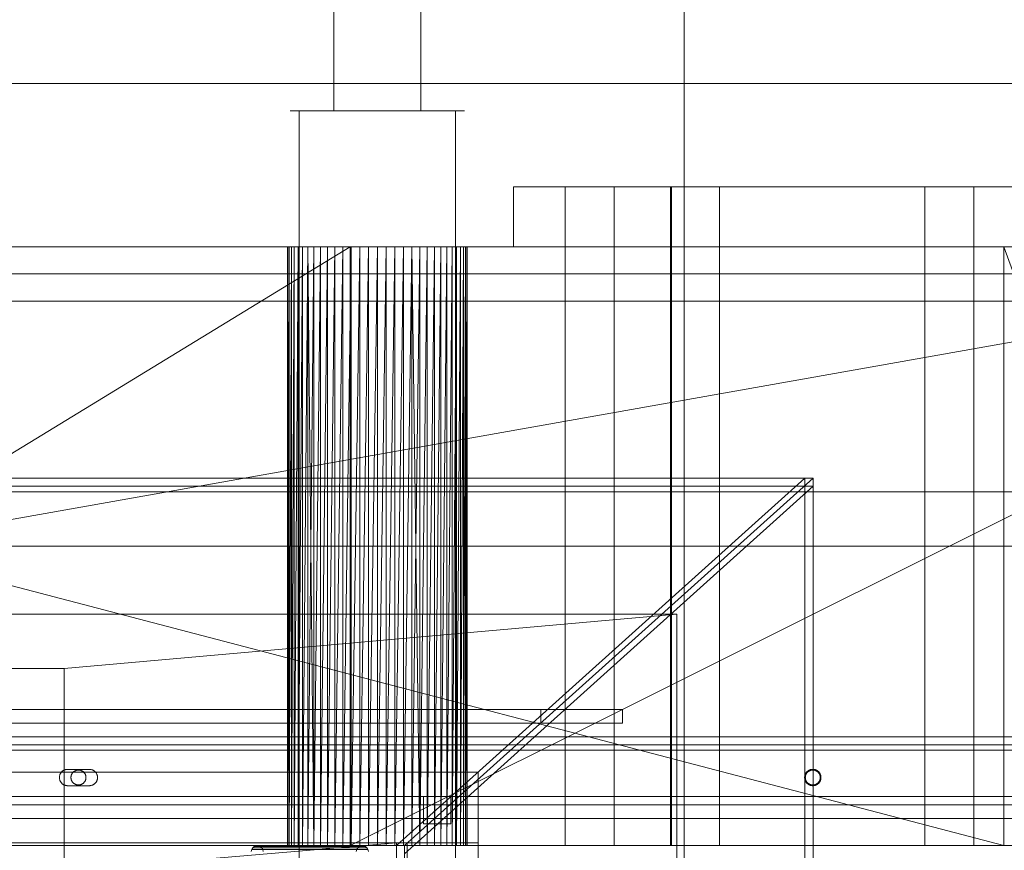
# Model space of a CAD drawing. Header units: millimetres. Extents: x -2233 to 61924, y -68080 to 6847.
# Tile 588 of 656: x 24909 to 25270, y -17792 to -17487. Entities that reach past the tile are written whole.
import ezdxf

# ---------------------------------------------------------------- set-up
doc = ezdxf.new("R2010")
doc.units = ezdxf.units.MM
for name, color, linetype, lineweight in [('COTAS_P', 1, 'Continuous', 0), ('superior_briquetadora', 7, 'Continuous', 0), ('superior_C02-briq', 7, 'Continuous', 0), ('superior_C05', 7, 'Continuous', 0)]:
    doc.layers.add(name, color=color, linetype=linetype, lineweight=lineweight)
doc.dimstyles.new('R19_100', dxfattribs={"dimtxt": 250, "dimasz": 150, "dimexe": 150, "dimexo": 80, "dimgap": 100, "dimtad": 1, "dimtih": 1, "dimtoh": 1, "dimdsep": 46, "dimcen": 0.09, "dimadec": 0, "dimazin": 0, "dimtfac": 1, "dimtdec": 4, "dimtofl": 0, "dimtmove": 0, "dimatfit": 3, "dimfxl": 1, "dimtolj": 1, "dimtzin": 0, "dimarcsym": 0})

# ---------------------------------------------------------------- blocks, each defined once
blk = doc.blocks.new('DIM_R27_34')
at = {"layer": 'COTAS_P'}
for p, q in [((24250.07, -17080), (24400.07, -17035)), ((26750.07, -17080), (26600.07, -17035)), ((24250.07, -17980), (24250.07, -17080)), ((24250.07, -17080), (26750.07, -17080)), ((24250.07, -17080), (24400.07, -17125)), ((26750.07, -17080), (26600.07, -17125)), ((26750.07, -17980), (26750.07, -17080))]:
    blk.add_line(p, q, dxfattribs=at)
blk.add_text('2500 P', height=250, dxfattribs=at).set_placement((25500.07, -16980))

msp = doc.modelspace()

# ---------------------------------------------------------------- linework, layer by layer
at = {"layer": 'superior_briquetadora'}
for p, q in [((25152.685, -17250), (25152.685, -17800)), ((25024.131, -17280), (25024.131, -17520)), ((25056.004, -17280), (25056.004, -17520)), ((23750.067, -17510), (25950.067, -17510)), ((23900.067, -17510), (25800.067, -17510)), ((25011.417, -17520), (25008.07, -17520)), ((25008.07, -17520), (25011.061, -17520)), ((25011.061, -17520), (25019.797, -17520)), ((25020.438, -17520), (25011.417, -17520)), ((25011.417, -17520), (25011.417, -17800)), ((25019.797, -17520), (25032.548, -17520)), ((25033.347, -17520), (25020.438, -17520)), ((25024.131, -17520), (25022.269, -17520)), ((25022.269, -17520), (25023.933, -17520)), ((25023.933, -17520), (25028.792, -17520)), ((25029.149, -17520), (25024.131, -17520)), ((25028.792, -17520), (25035.885, -17520)), ((25036.329, -17520), (25029.149, -17520)), ((25032.548, -17520), (25046.788, -17520)), ((25047.587, -17520), (25033.347, -17520)), ((25035.885, -17520), (25043.806, -17520)), ((25044.25, -17520), (25036.329, -17520)), ((25043.806, -17520), (25050.986, -17520)), ((25051.343, -17520), (25044.25, -17520)), ((25046.788, -17520), (25059.697, -17520)), ((25060.338, -17520), (25047.587, -17520)), ((25050.986, -17520), (25056.004, -17520)), ((25056.202, -17520), (25051.343, -17520)), ((25056.004, -17520), (25057.866, -17520)), ((25057.866, -17520), (25056.202, -17520)), ((25059.697, -17520), (25068.718, -17520)), ((25069.074, -17520), (25060.338, -17520)), ((25068.718, -17520), (25072.065, -17520)), ((25068.718, -17520), (25068.718, -17800)), ((25072.065, -17520), (25069.074, -17520)), ((25090.067, -17548), (25091.234, -17548)), ((25090.067, -17548), (25090.067, -17570)), ((25091.234, -17548), (25094.717, -17548)), ((25094.717, -17548), (25100.465, -17548)), ((25100.465, -17548), (25108.395, -17548)), ((25108.395, -17548), (25118.39, -17548)), ((25109.067, -17790), (25109.067, -17548)), ((25109.959, -17548), (25109.067, -17548)), ((25112.456, -17548), (25109.959, -17548)), ((25116.065, -17548), (25112.456, -17548)), ((25120.07, -17548), (25116.065, -17548)), ((25118.39, -17548), (25130.306, -17548)), ((25123.679, -17548), (25120.07, -17548)), ((25126.176, -17548), (25123.679, -17548)), ((25127.067, -17548), (25126.176, -17548)), ((25127.067, -17790), (25127.067, -17548)), ((25130.306, -17548), (25143.968, -17548)), ((25143.968, -17548), (25159.177, -17548)), ((25147.729, -17790), (25147.729, -17548)), ((25148.621, -17548), (25147.729, -17548)), ((25148.067, -17548), (25148.067, -17790)), ((25149.804, -17548), (25148.067, -17548)), ((25151.118, -17548), (25148.621, -17548)), ((25154.955, -17548), (25149.804, -17548)), ((25154.727, -17548), (25151.118, -17548)), ((25158.732, -17548), (25154.727, -17548)), ((25163.345, -17548), (25154.955, -17548)), ((25162.341, -17548), (25158.732, -17548)), ((25159.177, -17548), (25175.712, -17548)), ((25164.838, -17548), (25162.341, -17548)), ((25174.689, -17548), (25163.345, -17548)), ((25165.729, -17548), (25164.838, -17548)), ((25165.729, -17790), (25165.729, -17548)), ((25188.599, -17548), (25174.689, -17548)), ((25175.712, -17548), (25193.331, -17548)), ((25204.602, -17548), (25188.599, -17548)), ((25193.331, -17548), (25211.777, -17548)), ((25222.154, -17548), (25204.602, -17548)), ((25211.777, -17548), (25230.782, -17548)), ((25240.656, -17548), (25222.154, -17548)), ((25230.782, -17548), (25250.067, -17548)), ((25259.479, -17548), (25240.656, -17548)), ((25241.067, -17790), (25241.067, -17548)), ((25241.959, -17548), (25241.067, -17548)), ((25244.456, -17548), (25241.959, -17548)), ((25248.065, -17548), (25244.456, -17548)), ((25252.07, -17548), (25248.065, -17548)), ((25250.067, -17548), (25269.353, -17548)), ((25255.679, -17548), (25252.07, -17548)), ((25258.176, -17548), (25255.679, -17548)), ((25259.067, -17548), (25258.176, -17548)), ((25259.067, -17790), (25259.067, -17548)), ((25277.981, -17548), (25259.479, -17548)), ((25269.353, -17548), (25288.358, -17548)), ((23750.067, -17570), (25950.067, -17570)), ((23870.067, -17570), (25830.067, -17570)), ((25470.067, -17570), (24230.067, -17790)), ((25470.067, -17570), (24230.067, -17570)), ((25470.067, -17570), (24243.401, -17570)), ((25746.067, -17570), (24243.401, -17570)), ((24430.067, -17570), (25270.067, -17570)), ((24430.067, -17570), (25270.067, -17790)), ((25270.067, -17570), (24663.302, -17570)), ((24666.505, -17570), (25033.63, -17570)), ((25270.067, -17570), (24666.505, -17570)), ((25036.833, -17570), (24666.505, -17570)), ((24669.647, -17570), (25030.488, -17570)), ((24669.647, -17570), (25033.63, -17570)), ((25030.067, -17570), (24670.067, -17570)), ((24670.067, -17790), (25030.067, -17570)), ((24672.696, -17570), (25027.439, -17570)), ((24672.696, -17570), (25030.488, -17570)), ((24675.624, -17570), (25024.511, -17570)), ((25027.439, -17570), (24675.624, -17570)), ((24678.401, -17570), (25019.133, -17570)), ((24678.401, -17570), (25021.734, -17570)), ((24678.401, -17570), (25024.511, -17570)), ((24681.002, -17570), (25019.133, -17570)), ((24683.402, -17570), (25016.733, -17570)), ((25019.133, -17570), (24683.402, -17570)), ((24685.577, -17570), (25014.558, -17570)), ((25016.733, -17570), (24685.577, -17570)), ((24687.506, -17570), (25030.067, -17570)), ((24687.506, -17570), (25012.629, -17570)), ((24687.506, -17570), (25010.964, -17570)), ((24687.506, -17570), (25014.558, -17570)), ((24689.171, -17570), (25010.964, -17570)), ((24690.556, -17570), (25010.964, -17570)), ((24690.556, -17570), (25009.579, -17570)), ((25008.488, -17570), (24690.556, -17570)), ((24691.647, -17570), (25008.488, -17570)), ((25007.702, -17570), (24691.647, -17570)), ((24691.647, -17570), (25009.579, -17570)), ((24692.433, -17570), (25007.702, -17570)), ((24692.909, -17570), (25007.702, -17570)), ((24692.909, -17570), (25007.226, -17570)), ((25007.067, -17570), (24692.909, -17570)), ((24693.067, -17570), (25007.067, -17570)), ((24693.067, -17570), (25007.226, -17570)), ((25007.226, -17570), (25007.067, -17790)), ((25007.067, -17570), (25007.067, -17790)), ((25007.226, -17570), (25007.067, -17570)), ((25007.226, -17570), (25007.226, -17790)), ((25007.702, -17790), (25007.226, -17570)), ((25007.702, -17570), (25007.226, -17570)), ((25007.226, -17790), (25007.702, -17570)), ((25008.488, -17570), (25007.702, -17790)), ((25007.702, -17570), (25007.702, -17790)), ((25008.488, -17570), (25007.702, -17570)), ((25009.579, -17570), (25008.488, -17790)), ((25008.488, -17790), (25008.488, -17570)), ((25009.579, -17570), (25008.488, -17570)), ((25010.964, -17570), (25009.579, -17790)), ((25009.579, -17790), (25009.579, -17570)), ((25010.964, -17570), (25009.579, -17570)), ((25012.629, -17570), (25010.964, -17790)), ((25010.964, -17790), (25010.964, -17570)), ((25012.629, -17570), (25010.964, -17570)), ((25014.558, -17570), (25012.629, -17790)), ((25012.629, -17790), (25012.629, -17570)), ((25014.558, -17570), (25012.629, -17570)), ((25012.629, -17570), (25030.067, -17570)), ((25014.558, -17570), (25014.558, -17790)), ((25016.733, -17790), (25014.558, -17570)), ((25016.733, -17570), (25014.558, -17570)), ((25030.067, -17570), (25014.558, -17570)), ((25014.558, -17790), (25016.733, -17570)), ((25019.133, -17570), (25016.733, -17790)), ((25016.733, -17570), (25016.733, -17790)), ((25019.133, -17570), (25016.733, -17570)), ((25016.733, -17570), (25030.067, -17570)), ((25021.734, -17570), (25019.133, -17790)), ((25019.133, -17790), (25019.133, -17570)), ((25021.734, -17570), (25019.133, -17570)), ((25019.133, -17570), (25030.067, -17570)), ((25024.511, -17570), (25021.734, -17790)), ((25021.734, -17790), (25021.734, -17570)), ((25024.511, -17570), (25021.734, -17570)), ((25021.734, -17570), (25030.067, -17570)), ((25027.439, -17570), (25024.511, -17790)), ((25024.511, -17790), (25024.511, -17570)), ((25027.439, -17570), (25024.511, -17570)), ((25024.511, -17570), (25030.067, -17570)), ((25030.488, -17570), (25027.439, -17790)), ((25027.439, -17570), (25027.439, -17790)), ((25030.488, -17570), (25027.439, -17570)), ((25027.439, -17570), (25030.067, -17570)), ((25470.067, -17570), (25030.067, -17570)), ((25030.067, -17570), (25030.067, -17790)), ((25030.488, -17570), (25030.067, -17570)), ((25033.63, -17570), (25030.067, -17570)), ((25036.833, -17570), (25030.067, -17570)), ((25040.067, -17570), (25030.067, -17570)), ((25043.302, -17570), (25030.067, -17570)), ((25046.505, -17570), (25030.067, -17570)), ((25049.647, -17570), (25030.067, -17570)), ((25052.696, -17570), (25030.067, -17570)), ((25055.624, -17570), (25030.067, -17570)), ((25058.401, -17570), (25030.067, -17570)), ((25061.002, -17570), (25030.067, -17570)), ((25063.402, -17570), (25030.067, -17570)), ((25065.577, -17570), (25030.067, -17570)), ((25350.067, -17570), (25030.067, -17570)), ((25470.067, -17570), (25030.067, -17790)), ((25033.63, -17570), (25030.488, -17790)), ((25030.488, -17570), (25030.488, -17790)), ((25033.63, -17570), (25030.488, -17570)), ((25036.833, -17570), (25033.63, -17790)), ((25033.63, -17570), (25033.63, -17790)), ((25036.833, -17570), (25033.63, -17570)), ((25040.067, -17570), (25036.833, -17790)), ((25036.833, -17570), (25036.833, -17790)), ((25040.067, -17570), (25036.833, -17570)), ((25036.833, -17570), (25270.067, -17570)), ((25043.302, -17570), (25040.067, -17790)), ((25040.067, -17570), (25040.067, -17790)), ((25043.302, -17570), (25040.067, -17570)), ((25040.067, -17570), (25270.067, -17570)), ((25046.505, -17570), (25043.302, -17790)), ((25043.302, -17570), (25043.302, -17790)), ((25046.505, -17570), (25043.302, -17570)), ((25043.302, -17570), (25270.067, -17570)), ((25049.647, -17570), (25046.505, -17790)), ((25046.505, -17570), (25046.505, -17790)), ((25049.647, -17570), (25046.505, -17570)), ((25046.505, -17570), (25270.067, -17570)), ((25052.696, -17570), (25049.647, -17790)), ((25049.647, -17570), (25049.647, -17790)), ((25052.696, -17570), (25049.647, -17570)), ((25049.647, -17570), (25270.067, -17570)), ((25055.624, -17570), (25052.696, -17790)), ((25052.696, -17570), (25052.696, -17790)), ((25055.624, -17570), (25052.696, -17570)), ((25052.696, -17570), (25270.067, -17570)), ((25052.696, -17570), (25055.624, -17790)), ((25058.401, -17570), (25055.624, -17790)), ((25055.624, -17570), (25055.624, -17790)), ((25058.401, -17570), (25055.624, -17570)), ((25055.624, -17570), (25270.067, -17570)), ((25061.002, -17570), (25058.401, -17790)), ((25058.401, -17570), (25058.401, -17790)), ((25061.002, -17570), (25058.401, -17570)), ((25058.401, -17570), (25270.067, -17570)), ((25063.402, -17570), (25061.002, -17790)), ((25061.002, -17570), (25061.002, -17790)), ((25063.402, -17570), (25061.002, -17570)), ((25061.002, -17570), (25270.067, -17570)), ((25065.577, -17570), (25063.402, -17790)), ((25063.402, -17570), (25063.402, -17790)), ((25065.577, -17570), (25063.402, -17570)), ((25063.402, -17570), (25270.067, -17570)), ((25067.506, -17570), (25065.577, -17790)), ((25065.577, -17790), (25065.577, -17570)), ((25067.506, -17570), (25065.577, -17570)), ((25065.577, -17570), (25270.067, -17570)), ((25065.577, -17570), (25350.067, -17570)), ((25069.171, -17570), (25067.506, -17790)), ((25067.506, -17790), (25067.506, -17570)), ((25069.171, -17570), (25067.506, -17570)), ((25067.506, -17570), (25270.067, -17570)), ((25067.506, -17570), (25350.067, -17570)), ((25070.556, -17570), (25069.171, -17790)), ((25069.171, -17790), (25069.171, -17570)), ((25070.556, -17570), (25069.171, -17570)), ((25069.171, -17570), (25270.067, -17570)), ((25069.171, -17570), (25350.067, -17570)), ((25071.647, -17570), (25070.556, -17790)), ((25070.556, -17790), (25070.556, -17570)), ((25071.647, -17570), (25070.556, -17570)), ((25070.556, -17570), (25270.067, -17570)), ((25070.556, -17570), (25350.067, -17570)), ((25072.433, -17570), (25071.647, -17790)), ((25071.647, -17790), (25071.647, -17570)), ((25072.433, -17570), (25071.647, -17570)), ((25071.647, -17570), (25270.067, -17570)), ((25071.647, -17570), (25350.067, -17570)), ((25072.909, -17570), (25072.433, -17790)), ((25072.433, -17790), (25072.433, -17570)), ((25072.909, -17570), (25072.433, -17570)), ((25072.433, -17570), (25270.067, -17570)), ((25073.067, -17570), (25072.909, -17790)), ((25072.909, -17790), (25072.909, -17570)), ((25073.067, -17570), (25072.909, -17570)), ((25072.909, -17570), (25270.067, -17570)), ((25073.067, -17790), (25073.067, -17570)), ((25270.067, -17570), (25073.067, -17570)), ((25090.067, -17570), (25091.234, -17570)), ((25091.234, -17570), (25094.717, -17570)), ((25094.717, -17570), (25100.465, -17570)), ((25100.465, -17570), (25108.395, -17570)), ((25108.395, -17570), (25118.39, -17570)), ((25118.39, -17570), (25130.306, -17570)), ((25130.306, -17570), (25143.968, -17570)), ((25143.968, -17570), (25159.177, -17570)), ((25159.177, -17570), (25175.712, -17570)), ((25175.712, -17570), (25193.331, -17570)), ((25193.331, -17570), (25211.777, -17570)), ((25211.777, -17570), (25230.782, -17570)), ((25230.782, -17570), (25250.067, -17570)), ((25250.067, -17570), (25269.353, -17570)), ((25269.353, -17570), (25288.358, -17570)), ((25270.067, -17570), (25350.067, -17570)), ((25270.067, -17790), (25270.067, -17570)), ((25270.067, -17570), (25350.067, -17790)), ((23900.067, -17580), (25800.067, -17580)), ((23900.067, -17590), (25800.067, -17590)), ((24500.067, -17655), (25200.067, -17655)), ((25047.067, -17790), (25197.067, -17655)), ((25050.067, -17790), (25200.067, -17655)), ((25197.067, -17655), (25197.067, -18305)), ((25200.067, -17655), (25197.067, -17655)), ((25200.067, -17655), (25200.067, -18305)), ((25200.067, -17655), (25200.067, -17658)), ((24500.067, -17658), (25200.067, -17658)), ((25200.067, -17658), (25050.067, -17793)), ((23900.067, -17660), (25800.067, -17660)), ((25950.067, -17680), (23750.067, -17680)), ((24150.067, -17680), (25950.067, -17680)), ((24150.067, -17680), (25800.067, -17680)), ((24570.067, -17740), (25130.067, -17740)), ((25100.067, -17745), (25100.067, -17740)), ((25100.067, -17740), (25130.067, -17740)), ((25130.067, -17740), (25130.067, -17745)), ((25130.067, -17745), (24570.067, -17745)), ((25130.067, -17745), (25100.067, -17745)), ((24623.067, -17763), (25077.067, -17763)), ((25077.067, -17763), (25077.067, -17789)), ((25057.067, -17782), (25057.067, -17772)), ((25057.067, -17772), (25067.067, -17772)), ((25067.067, -17772), (25067.067, -17782)), ((25067.067, -17782), (25057.067, -17782)), ((25077.067, -17789), (24623.067, -17789)), ((25047.067, -17789), (24653.067, -17789)), ((24965.067, -17796), (25047.067, -17789)), ((25047.067, -17789), (25047.067, -17793)), ((25051.067, -18171), (25051.067, -17789)), ((25051.067, -17789), (25077.067, -17789)), ((25077.067, -17789), (25077.067, -18171)), ((25830.067, -17790), (23870.067, -17790)), ((23954.067, -17790), (25456.734, -17790)), ((24230.067, -17790), (25470.067, -17790)), ((24230.067, -17790), (25456.734, -17790)), ((24430.067, -17790), (25036.833, -17790)), ((25270.067, -17790), (24430.067, -17790)), ((24430.067, -17790), (25033.63, -17790)), ((25050.067, -17790), (24650.067, -17790)), ((24663.302, -17790), (25033.63, -17790)), ((25030.488, -17790), (24666.505, -17790)), ((25033.63, -17790), (24666.505, -17790)), ((25027.439, -17790), (24669.647, -17790)), ((25030.488, -17790), (24669.647, -17790)), ((24670.067, -17790), (25030.067, -17790)), ((24672.696, -17790), (25024.511, -17790)), ((25027.439, -17790), (24672.696, -17790)), ((25021.734, -17790), (24675.624, -17790)), ((25024.511, -17790), (24675.624, -17790)), ((25021.734, -17790), (24678.401, -17790)), ((25016.733, -17790), (24681.002, -17790)), ((25019.133, -17790), (24681.002, -17790)), ((25021.734, -17790), (24681.002, -17790)), ((24683.402, -17790), (25014.558, -17790)), ((25016.733, -17790), (24683.402, -17790)), ((24685.577, -17790), (25012.629, -17790)), ((25014.558, -17790), (24685.577, -17790)), ((24687.506, -17790), (25012.629, -17790)), ((25010.964, -17790), (24687.506, -17790)), ((24687.506, -17790), (25030.067, -17790)), ((24689.171, -17790), (25010.964, -17790)), ((25009.579, -17790), (24689.171, -17790)), ((24690.556, -17790), (25009.579, -17790)), ((25008.488, -17790), (24690.556, -17790)), ((25008.488, -17790), (24691.647, -17790)), ((24692.433, -17790), (25008.488, -17790)), ((25007.702, -17790), (24692.433, -17790)), ((25007.226, -17790), (24692.433, -17790)), ((25007.226, -17790), (24692.909, -17790)), ((24692.909, -17790), (25007.067, -17790)), ((24693.067, -17790), (25007.226, -17790)), ((25007.067, -17790), (24693.067, -17790)), ((24993.987, -17791.5), (24993.757, -17792.224)), ((24994.352, -17790.879), (24993.987, -17791.5)), ((24993.987, -17791.5), (25032.554, -17791.5)), ((24994.828, -17790.402), (24994.352, -17790.879)), ((24994.352, -17790.879), (25032.92, -17790.879)), ((24995.382, -17790.102), (24994.828, -17790.402)), ((24994.828, -17790.402), (25033.395, -17790.402)), ((24995.977, -17790), (24995.382, -17790.102)), ((24995.382, -17790.102), (25033.95, -17790.102)), ((24996.572, -17790.102), (24995.977, -17790)), ((24995.977, -17790), (25034.545, -17790)), ((24997.126, -17790.402), (24996.572, -17790.102)), ((24996.572, -17790.102), (25035.139, -17790.102)), ((24997.602, -17790.879), (24997.126, -17790.402)), ((24997.126, -17790.402), (25035.694, -17790.402)), ((24997.968, -17791.5), (24997.602, -17790.879)), ((24997.602, -17790.879), (25036.17, -17790.879)), ((24998.197, -17792.224), (24997.968, -17791.5)), ((24997.968, -17791.5), (25036.535, -17791.5)), ((25007.067, -17790), (25007.226, -17790)), ((25007.226, -17790), (25007.702, -17790)), ((25007.702, -17790), (25008.488, -17790)), ((25008.488, -17790), (25009.579, -17790)), ((25009.579, -17790), (25010.964, -17790)), ((25010.964, -17790), (25012.629, -17790)), ((25012.629, -17790), (25014.558, -17790)), ((25012.629, -17790), (25030.067, -17790)), ((25014.558, -17790), (25016.733, -17790)), ((25014.558, -17790), (25030.067, -17790)), ((25016.733, -17790), (25019.133, -17790)), ((25016.733, -17790), (25030.067, -17790)), ((25019.133, -17790), (25021.734, -17790)), ((25019.133, -17790), (25030.067, -17790)), ((25021.734, -17790), (25024.511, -17790)), ((25021.734, -17790), (25030.067, -17790)), ((25024.511, -17790), (25027.439, -17790)), ((25024.511, -17790), (25030.067, -17790)), ((25027.439, -17790), (25030.488, -17790)), ((25027.439, -17790), (25030.067, -17790)), ((25030.067, -17790), (25470.067, -17790)), ((25350.067, -17790), (25030.067, -17790)), ((25063.402, -17790), (25030.067, -17790)), ((25030.067, -17790), (25065.577, -17790)), ((25061.002, -17790), (25030.067, -17790)), ((25058.401, -17790), (25030.067, -17790)), ((25055.624, -17790), (25030.067, -17790)), ((25052.696, -17790), (25030.067, -17790)), ((25049.647, -17790), (25030.067, -17790)), ((25046.505, -17790), (25030.067, -17790)), ((25043.302, -17790), (25030.067, -17790)), ((25040.067, -17790), (25030.067, -17790)), ((25036.833, -17790), (25030.067, -17790)), ((25033.63, -17790), (25030.067, -17790)), ((25030.488, -17790), (25030.067, -17790)), ((25030.488, -17790), (25033.63, -17790)), ((25032.325, -17792.224), (25032.554, -17791.5)), ((25032.554, -17791.5), (25032.92, -17790.879)), ((25032.92, -17790.879), (25033.395, -17790.402)), ((25033.395, -17790.402), (25033.95, -17790.102)), ((25033.63, -17790), (25036.833, -17790)), ((25033.95, -17790.102), (25034.545, -17790)), ((25034.545, -17790), (25035.139, -17790.102)), ((25035.139, -17790.102), (25035.694, -17790.402)), ((25035.694, -17790.402), (25036.17, -17790.879)), ((25036.17, -17790.879), (25036.535, -17791.5)), ((25036.535, -17791.5), (25036.764, -17792.224)), ((25036.833, -17790), (25040.067, -17790)), ((25270.067, -17790), (25036.833, -17790)), ((25040.067, -17790), (25043.302, -17790)), ((25270.067, -17790), (25040.067, -17790)), ((25043.302, -17790), (25046.505, -17790)), ((25270.067, -17790), (25043.302, -17790)), ((25046.505, -17790), (25049.647, -17790)), ((25270.067, -17790), (25046.505, -17790)), ((25047.067, -18170), (25047.067, -17790)), ((25050.067, -17790), (25047.067, -17790)), ((25049.647, -17790), (25052.696, -17790)), ((25270.067, -17790), (25049.647, -17790)), ((25050.067, -18170), (25050.067, -17790)), ((25050.067, -17790), (25050.067, -17793)), ((25052.696, -17790), (25055.624, -17790)), ((25270.067, -17790), (25052.696, -17790)), ((25055.624, -17790), (25058.401, -17790)), ((25270.067, -17790), (25055.624, -17790)), ((25058.401, -17790), (25061.002, -17790)), ((25270.067, -17790), (25058.401, -17790)), ((25061.002, -17790), (25063.402, -17790)), ((25270.067, -17790), (25061.002, -17790)), ((25063.402, -17790), (25065.577, -17790)), ((25270.067, -17790), (25063.402, -17790)), ((25065.577, -17790), (25067.506, -17790)), ((25350.067, -17790), (25065.577, -17790)), ((25270.067, -17790), (25065.577, -17790)), ((25067.506, -17790), (25069.171, -17790)), ((25350.067, -17790), (25067.506, -17790)), ((25270.067, -17790), (25067.506, -17790)), ((25069.171, -17790), (25070.556, -17790)), ((25350.067, -17790), (25069.171, -17790)), ((25270.067, -17790), (25069.171, -17790)), ((25070.556, -17790), (25071.647, -17790)), ((25350.067, -17790), (25070.556, -17790)), ((25270.067, -17790), (25070.556, -17790)), ((25071.647, -17790), (25072.433, -17790)), ((25071.647, -17790), (25350.067, -17790)), ((25270.067, -17790), (25071.647, -17790)), ((25072.433, -17790), (25072.909, -17790)), ((25270.067, -17790), (25072.433, -17790)), ((25072.909, -17790), (25073.067, -17790)), ((25270.067, -17790), (25072.909, -17790)), ((25270.067, -17790), (25073.067, -17790)), ((25109.959, -17790), (25109.067, -17790)), ((25112.456, -17790), (25109.959, -17790)), ((25116.065, -17790), (25112.456, -17790)), ((25120.07, -17790), (25116.065, -17790)), ((25123.679, -17790), (25120.07, -17790)), ((25126.176, -17790), (25123.679, -17790)), ((25127.067, -17790), (25126.176, -17790)), ((25148.621, -17790), (25147.729, -17790)), ((25149.804, -17790), (25148.067, -17790)), ((25151.118, -17790), (25148.621, -17790)), ((25154.955, -17790), (25149.804, -17790)), ((25154.727, -17790), (25151.118, -17790)), ((25158.732, -17790), (25154.727, -17790)), ((25163.345, -17790), (25154.955, -17790)), ((25162.341, -17790), (25158.732, -17790)), ((25164.838, -17790), (25162.341, -17790)), ((25174.689, -17790), (25163.345, -17790)), ((25165.729, -17790), (25164.838, -17790)), ((25188.599, -17790), (25174.689, -17790)), ((25204.602, -17790), (25188.599, -17790)), ((25222.154, -17790), (25204.602, -17790)), ((25240.656, -17790), (25222.154, -17790)), ((25259.479, -17790), (25240.656, -17790)), ((25241.959, -17790), (25241.067, -17790)), ((25244.456, -17790), (25241.959, -17790)), ((25248.065, -17790), (25244.456, -17790)), ((25252.07, -17790), (25248.065, -17790)), ((25255.679, -17790), (25252.07, -17790)), ((25258.176, -17790), (25255.679, -17790)), ((25259.067, -17790), (25258.176, -17790)), ((25277.981, -17790), (25259.479, -17790)), ((25350.067, -17790), (25270.067, -17790))]:
    msp.add_line(p, q, dxfattribs=at)
at = {"layer": 'superior_C02-briq'}
for p, q in [((24550.067, -17705), (25150.067, -17705)), ((24925.067, -17725), (25150.067, -17705)), ((25150.067, -17705), (25150.067, -18255)), ((24925.067, -17725), (24775.067, -17725)), ((24925.067, -18275), (24925.067, -17725))]:
    msp.add_line(p, q, dxfattribs=at)
at = {"layer": 'superior_C05'}
for p, q in [((24310.067, -17750), (26690.067, -17750)), ((24310.067, -17753), (26690.067, -17753)), ((24300.067, -17755), (26700.067, -17755)), ((24310.067, -17755), (26690.067, -17755)), ((24900.317, -17755), (25499.567, -17755)), ((24923.43, -17764.187), (24923.393, -17764.332)), ((24923.474, -17764.045), (24923.43, -17764.187)), ((24923.525, -17763.904), (24923.474, -17764.045)), ((24923.583, -17763.766), (24923.525, -17763.904)), ((24923.648, -17763.631), (24923.583, -17763.766)), ((24923.719, -17763.5), (24923.648, -17763.631)), ((24923.797, -17763.372), (24923.719, -17763.5)), ((24923.882, -17763.249), (24923.797, -17763.372)), ((24923.972, -17763.13), (24923.882, -17763.249)), ((24924.068, -17763.015), (24923.972, -17763.13)), ((24924.17, -17762.905), (24924.068, -17763.015)), ((24924.277, -17762.801), (24924.17, -17762.905)), ((24924.389, -17762.702), (24924.277, -17762.801)), ((24924.506, -17762.609), (24924.389, -17762.702)), ((24924.628, -17762.521), (24924.506, -17762.609)), ((24924.753, -17762.44), (24924.628, -17762.521)), ((24924.883, -17762.365), (24924.753, -17762.44)), ((24925.016, -17762.297), (24924.883, -17762.365)), ((24925.152, -17762.236), (24925.016, -17762.297)), ((24925.291, -17762.181), (24925.152, -17762.236)), ((24925.433, -17762.133), (24925.291, -17762.181)), ((24925.577, -17762.093), (24925.433, -17762.133)), ((24925.723, -17762.059), (24925.577, -17762.093)), ((24925.87, -17762.034), (24925.723, -17762.059)), ((24926.019, -17762.015), (24925.87, -17762.034)), ((24926.168, -17762.004), (24926.019, -17762.015)), ((24926.317, -17762), (24926.168, -17762.004)), ((24926.317, -17762), (24934.317, -17762)), ((24927.69, -17764.189), (24927.653, -17764.321)), ((24927.733, -17764.059), (24927.69, -17764.189)), ((24927.783, -17763.932), (24927.733, -17764.059)), ((24927.84, -17763.807), (24927.783, -17763.932)), ((24927.902, -17763.685), (24927.84, -17763.807)), ((24927.971, -17763.566), (24927.902, -17763.685)), ((24928.045, -17763.451), (24927.971, -17763.566)), ((24928.125, -17763.34), (24928.045, -17763.451)), ((24928.211, -17763.232), (24928.125, -17763.34)), ((24928.302, -17763.13), (24928.211, -17763.232)), ((24928.397, -17763.031), (24928.302, -17763.13)), ((24928.498, -17762.938), (24928.397, -17763.031)), ((24928.603, -17762.85), (24928.498, -17762.938)), ((24928.712, -17762.767), (24928.603, -17762.85)), ((24928.825, -17762.69), (24928.712, -17762.767)), ((24928.942, -17762.618), (24928.825, -17762.69)), ((24929.063, -17762.553), (24928.942, -17762.618)), ((24929.186, -17762.493), (24929.063, -17762.553)), ((24929.313, -17762.44), (24929.186, -17762.493)), ((24929.442, -17762.393), (24929.313, -17762.44)), ((24929.573, -17762.353), (24929.442, -17762.393)), ((24929.706, -17762.319), (24929.573, -17762.353)), ((24929.84, -17762.292), (24929.706, -17762.319)), ((24929.976, -17762.271), (24929.84, -17762.292)), ((24930.112, -17762.258), (24929.976, -17762.271)), ((24930.249, -17762.251), (24930.112, -17762.258)), ((24930.386, -17762.251), (24930.249, -17762.251)), ((24930.523, -17762.258), (24930.386, -17762.251)), ((24930.659, -17762.271), (24930.523, -17762.258)), ((24930.795, -17762.292), (24930.659, -17762.271)), ((24930.929, -17762.319), (24930.795, -17762.292)), ((24931.062, -17762.353), (24930.929, -17762.319)), ((24931.193, -17762.393), (24931.062, -17762.353)), ((24931.322, -17762.44), (24931.193, -17762.393)), ((24931.449, -17762.493), (24931.322, -17762.44)), ((24931.572, -17762.553), (24931.449, -17762.493)), ((24931.692, -17762.618), (24931.572, -17762.553)), ((24931.809, -17762.69), (24931.692, -17762.618)), ((24931.923, -17762.767), (24931.809, -17762.69)), ((24932.032, -17762.85), (24931.923, -17762.767)), ((24932.137, -17762.938), (24932.032, -17762.85)), ((24932.238, -17763.031), (24932.137, -17762.938)), ((24932.333, -17763.13), (24932.238, -17763.031)), ((24932.424, -17763.232), (24932.333, -17763.13)), ((24932.51, -17763.34), (24932.424, -17763.232)), ((24932.59, -17763.451), (24932.51, -17763.34)), ((24932.664, -17763.566), (24932.59, -17763.451)), ((24932.733, -17763.685), (24932.664, -17763.566)), ((24932.795, -17763.807), (24932.733, -17763.685)), ((24932.852, -17763.932), (24932.795, -17763.807)), ((24932.902, -17764.059), (24932.852, -17763.932)), ((24932.945, -17764.189), (24932.902, -17764.059)), ((24932.982, -17764.321), (24932.945, -17764.189)), ((24934.317, -17762), (24934.465, -17762.004)), ((24934.612, -17762.014), (24934.465, -17762.004)), ((24934.758, -17762.032), (24934.612, -17762.014)), ((24934.903, -17762.058), (24934.758, -17762.032)), ((24935.046, -17762.09), (24934.903, -17762.058)), ((24935.188, -17762.129), (24935.046, -17762.09)), ((24935.328, -17762.175), (24935.188, -17762.129)), ((24935.466, -17762.228), (24935.328, -17762.175)), ((24935.6, -17762.288), (24935.466, -17762.228)), ((24935.732, -17762.354), (24935.6, -17762.288)), ((24935.86, -17762.427), (24935.732, -17762.354)), ((24935.984, -17762.506), (24935.86, -17762.427)), ((24936.105, -17762.59), (24935.984, -17762.506)), ((24936.221, -17762.681), (24936.105, -17762.59)), ((24936.332, -17762.777), (24936.221, -17762.681)), ((24936.439, -17762.879), (24936.332, -17762.777)), ((24936.54, -17762.985), (24936.439, -17762.879)), ((24936.637, -17763.097), (24936.54, -17762.985)), ((24936.727, -17763.213), (24936.637, -17763.097)), ((24936.812, -17763.333), (24936.727, -17763.213)), ((24936.891, -17763.458), (24936.812, -17763.333)), ((24936.963, -17763.586), (24936.891, -17763.458)), ((24937.029, -17763.717), (24936.963, -17763.586)), ((24937.089, -17763.852), (24937.029, -17763.717)), ((24937.142, -17763.989), (24937.089, -17763.852)), ((24937.188, -17764.129), (24937.142, -17763.989)), ((24937.228, -17764.271), (24937.188, -17764.129)), ((24937.26, -17764.415), (24937.228, -17764.271)), ((25197.035, -17764.26), (25197.002, -17764.406)), ((25197.076, -17764.116), (25197.035, -17764.26)), ((25197.123, -17763.974), (25197.076, -17764.116)), ((25197.178, -17763.835), (25197.123, -17763.974)), ((25197.24, -17763.698), (25197.178, -17763.835)), ((25197.308, -17763.565), (25197.24, -17763.698)), ((25197.315, -17764.189), (25197.278, -17764.321)), ((25197.383, -17763.436), (25197.308, -17763.565)), ((25197.358, -17764.059), (25197.315, -17764.189)), ((25197.408, -17763.932), (25197.358, -17764.059)), ((25197.464, -17763.31), (25197.383, -17763.436)), ((25197.465, -17763.807), (25197.408, -17763.932)), ((25197.551, -17763.189), (25197.464, -17763.31)), ((25197.527, -17763.685), (25197.465, -17763.807)), ((25197.596, -17763.566), (25197.527, -17763.685)), ((25197.644, -17763.072), (25197.551, -17763.189)), ((25197.67, -17763.451), (25197.596, -17763.566)), ((25197.743, -17762.959), (25197.644, -17763.072)), ((25197.75, -17763.34), (25197.67, -17763.451)), ((25197.848, -17762.852), (25197.743, -17762.959)), ((25197.836, -17763.232), (25197.75, -17763.34)), ((25197.927, -17763.13), (25197.836, -17763.232)), ((25197.957, -17762.751), (25197.848, -17762.852)), ((25198.022, -17763.031), (25197.927, -17763.13)), ((25198.072, -17762.655), (25197.957, -17762.751)), ((25198.123, -17762.938), (25198.022, -17763.031)), ((25198.191, -17762.564), (25198.072, -17762.655)), ((25198.228, -17762.85), (25198.123, -17762.938)), ((25198.315, -17762.48), (25198.191, -17762.564)), ((25198.337, -17762.767), (25198.228, -17762.85)), ((25198.442, -17762.402), (25198.315, -17762.48)), ((25198.45, -17762.69), (25198.337, -17762.767)), ((25198.574, -17762.33), (25198.442, -17762.402)), ((25198.567, -17762.618), (25198.45, -17762.69)), ((25198.688, -17762.553), (25198.567, -17762.618)), ((25198.709, -17762.265), (25198.574, -17762.33)), ((25198.811, -17762.493), (25198.688, -17762.553)), ((25198.846, -17762.207), (25198.709, -17762.265)), ((25198.938, -17762.44), (25198.811, -17762.493)), ((25198.987, -17762.156), (25198.846, -17762.207)), ((25199.067, -17762.393), (25198.938, -17762.44)), ((25199.13, -17762.112), (25198.987, -17762.156)), ((25199.198, -17762.353), (25199.067, -17762.393)), ((25199.275, -17762.075), (25199.13, -17762.112)), ((25199.331, -17762.319), (25199.198, -17762.353)), ((25199.422, -17762.046), (25199.275, -17762.075)), ((25199.465, -17762.292), (25199.331, -17762.319)), ((25199.569, -17762.023), (25199.422, -17762.046)), ((25199.601, -17762.271), (25199.465, -17762.292)), ((25199.718, -17762.008), (25199.569, -17762.023)), ((25199.737, -17762.258), (25199.601, -17762.271)), ((25199.868, -17762.001), (25199.718, -17762.008)), ((25199.874, -17762.251), (25199.737, -17762.258)), ((25200.017, -17762.001), (25199.868, -17762.001)), ((25200.011, -17762.251), (25199.874, -17762.251)), ((25200.148, -17762.258), (25200.011, -17762.251)), ((25200.167, -17762.008), (25200.017, -17762.001)), ((25200.284, -17762.271), (25200.148, -17762.258)), ((25200.316, -17762.023), (25200.167, -17762.008)), ((25200.42, -17762.292), (25200.284, -17762.271)), ((25200.463, -17762.046), (25200.316, -17762.023)), ((25200.554, -17762.319), (25200.42, -17762.292)), ((25200.61, -17762.075), (25200.463, -17762.046)), ((25200.687, -17762.353), (25200.554, -17762.319)), ((25200.755, -17762.112), (25200.61, -17762.075)), ((25200.818, -17762.393), (25200.687, -17762.353)), ((25200.898, -17762.156), (25200.755, -17762.112)), ((25200.947, -17762.44), (25200.818, -17762.393)), ((25201.039, -17762.207), (25200.898, -17762.156)), ((25201.074, -17762.493), (25200.947, -17762.44)), ((25201.176, -17762.265), (25201.039, -17762.207)), ((25201.197, -17762.553), (25201.074, -17762.493)), ((25201.311, -17762.33), (25201.176, -17762.265)), ((25201.317, -17762.618), (25201.197, -17762.553)), ((25201.442, -17762.402), (25201.311, -17762.33)), ((25201.434, -17762.69), (25201.317, -17762.618)), ((25201.548, -17762.767), (25201.434, -17762.69)), ((25201.57, -17762.48), (25201.442, -17762.402)), ((25201.657, -17762.85), (25201.548, -17762.767)), ((25201.694, -17762.564), (25201.57, -17762.48)), ((25201.762, -17762.938), (25201.657, -17762.85)), ((25201.813, -17762.655), (25201.694, -17762.564)), ((25201.863, -17763.031), (25201.762, -17762.938)), ((25201.928, -17762.751), (25201.813, -17762.655)), ((25201.958, -17763.13), (25201.863, -17763.031)), ((25202.037, -17762.852), (25201.928, -17762.751)), ((25202.049, -17763.232), (25201.958, -17763.13)), ((25202.142, -17762.959), (25202.037, -17762.852)), ((25202.135, -17763.34), (25202.049, -17763.232)), ((25202.215, -17763.451), (25202.135, -17763.34)), ((25202.241, -17763.072), (25202.142, -17762.959)), ((25202.289, -17763.566), (25202.215, -17763.451)), ((25202.334, -17763.189), (25202.241, -17763.072)), ((25202.358, -17763.685), (25202.289, -17763.566)), ((25202.421, -17763.31), (25202.334, -17763.189)), ((25202.42, -17763.807), (25202.358, -17763.685)), ((25202.477, -17763.932), (25202.42, -17763.807)), ((25202.502, -17763.436), (25202.421, -17763.31)), ((25202.527, -17764.059), (25202.477, -17763.932)), ((25202.577, -17763.565), (25202.502, -17763.436)), ((25202.57, -17764.189), (25202.527, -17764.059)), ((25202.607, -17764.321), (25202.57, -17764.189)), ((25202.645, -17763.698), (25202.577, -17763.565)), ((25202.707, -17763.835), (25202.645, -17763.698)), ((25202.762, -17763.974), (25202.707, -17763.835)), ((25202.809, -17764.116), (25202.762, -17763.974)), ((25202.85, -17764.26), (25202.809, -17764.116)), ((25202.883, -17764.406), (25202.85, -17764.26)), ((24923.326, -17764.776), (24923.318, -17764.925)), ((24923.318, -17764.925), (24923.318, -17765.075)), ((24923.318, -17765.075), (24923.326, -17765.224)), ((24923.341, -17764.627), (24923.326, -17764.776)), ((24923.326, -17765.224), (24923.341, -17765.373)), ((24923.363, -17764.479), (24923.341, -17764.627)), ((24923.341, -17765.373), (24923.363, -17765.521)), ((24923.393, -17764.332), (24923.363, -17764.479)), ((24923.363, -17765.521), (24923.393, -17765.668)), ((24923.393, -17765.668), (24923.43, -17765.813)), ((24923.43, -17765.813), (24923.474, -17765.955)), ((24923.474, -17765.955), (24923.525, -17766.096)), ((24923.525, -17766.096), (24923.583, -17766.234)), ((24923.583, -17766.234), (24923.648, -17766.369)), ((24923.648, -17766.369), (24923.719, -17766.5)), ((24923.719, -17766.5), (24923.797, -17766.628)), ((24923.797, -17766.628), (24923.882, -17766.751)), ((24923.882, -17766.751), (24923.972, -17766.87)), ((24923.972, -17766.87), (24924.068, -17766.985)), ((24924.068, -17766.985), (24924.17, -17767.095)), ((24924.17, -17767.095), (24924.277, -17767.199)), ((24924.277, -17767.199), (24924.389, -17767.298)), ((24924.389, -17767.298), (24924.506, -17767.391)), ((24924.506, -17767.391), (24924.628, -17767.479)), ((24924.628, -17767.479), (24924.753, -17767.56)), ((24924.753, -17767.56), (24924.883, -17767.635)), ((24924.883, -17767.635), (24925.016, -17767.703)), ((24925.016, -17767.703), (24925.152, -17767.764)), ((24925.152, -17767.764), (24925.291, -17767.819)), ((24925.291, -17767.819), (24925.433, -17767.867)), ((24925.433, -17767.867), (24925.577, -17767.907)), ((24927.571, -17764.863), (24927.567, -17765)), ((24927.567, -17765), (24927.571, -17765.137)), ((24927.581, -17764.726), (24927.571, -17764.863)), ((24927.571, -17765.137), (24927.581, -17765.274)), ((24927.598, -17764.59), (24927.581, -17764.726)), ((24927.581, -17765.274), (24927.598, -17765.41)), ((24927.622, -17764.455), (24927.598, -17764.59)), ((24927.598, -17765.41), (24927.622, -17765.545)), ((24927.653, -17764.321), (24927.622, -17764.455)), ((24927.622, -17765.545), (24927.653, -17765.679)), ((24927.653, -17765.679), (24927.69, -17765.811)), ((24927.69, -17765.811), (24927.733, -17765.941)), ((24927.733, -17765.941), (24927.783, -17766.068)), ((24927.783, -17766.068), (24927.84, -17766.193)), ((24927.84, -17766.193), (24927.902, -17766.315)), ((24927.902, -17766.315), (24927.971, -17766.434)), ((24927.971, -17766.434), (24928.045, -17766.549)), ((24928.045, -17766.549), (24928.125, -17766.66)), ((24928.125, -17766.66), (24928.211, -17766.768)), ((24928.211, -17766.768), (24928.302, -17766.87)), ((24928.302, -17766.87), (24928.397, -17766.969)), ((24928.397, -17766.969), (24928.498, -17767.062)), ((24928.498, -17767.062), (24928.603, -17767.15)), ((24928.603, -17767.15), (24928.712, -17767.233)), ((24928.712, -17767.233), (24928.825, -17767.31)), ((24928.825, -17767.31), (24928.942, -17767.382)), ((24928.942, -17767.382), (24929.063, -17767.447)), ((24929.063, -17767.447), (24929.186, -17767.507)), ((24929.186, -17767.507), (24929.313, -17767.56)), ((24929.313, -17767.56), (24929.442, -17767.607)), ((24929.442, -17767.607), (24929.573, -17767.647)), ((24929.573, -17767.647), (24929.706, -17767.681)), ((24929.706, -17767.681), (24929.84, -17767.708)), ((24929.84, -17767.708), (24929.976, -17767.729)), ((24929.976, -17767.729), (24930.112, -17767.742)), ((24930.112, -17767.742), (24930.249, -17767.749)), ((24930.249, -17767.749), (24930.386, -17767.749)), ((24930.386, -17767.749), (24930.523, -17767.742)), ((24930.523, -17767.742), (24930.659, -17767.729)), ((24930.659, -17767.729), (24930.795, -17767.708)), ((24930.795, -17767.708), (24930.929, -17767.681)), ((24930.929, -17767.681), (24931.062, -17767.647)), ((24931.062, -17767.647), (24931.193, -17767.607)), ((24931.193, -17767.607), (24931.322, -17767.56)), ((24931.322, -17767.56), (24931.449, -17767.507)), ((24931.449, -17767.507), (24931.572, -17767.447)), ((24931.572, -17767.447), (24931.692, -17767.382)), ((24931.692, -17767.382), (24931.809, -17767.31)), ((24931.809, -17767.31), (24931.923, -17767.233)), ((24931.923, -17767.233), (24932.032, -17767.15)), ((24932.032, -17767.15), (24932.137, -17767.062)), ((24932.137, -17767.062), (24932.238, -17766.969)), ((24932.238, -17766.969), (24932.333, -17766.87)), ((24932.333, -17766.87), (24932.424, -17766.768)), ((24932.424, -17766.768), (24932.51, -17766.66)), ((24932.51, -17766.66), (24932.59, -17766.549)), ((24932.59, -17766.549), (24932.664, -17766.434)), ((24932.664, -17766.434), (24932.733, -17766.315)), ((24932.733, -17766.315), (24932.795, -17766.193)), ((24932.795, -17766.193), (24932.852, -17766.068)), ((24932.852, -17766.068), (24932.902, -17765.941)), ((24932.902, -17765.941), (24932.945, -17765.811)), ((24932.945, -17765.811), (24932.982, -17765.679)), ((24933.013, -17764.455), (24932.982, -17764.321)), ((24932.982, -17765.679), (24933.013, -17765.545)), ((24933.037, -17764.59), (24933.013, -17764.455)), ((24933.013, -17765.545), (24933.037, -17765.41)), ((24933.054, -17764.726), (24933.037, -17764.59)), ((24933.037, -17765.41), (24933.054, -17765.274)), ((24933.064, -17764.863), (24933.054, -17764.726)), ((24933.054, -17765.274), (24933.064, -17765.137)), ((24933.067, -17765), (24933.064, -17764.863)), ((24933.067, -17765), (24933.064, -17765.137)), ((24935.046, -17767.91), (24935.188, -17767.871)), ((24935.188, -17767.871), (24935.328, -17767.825)), ((24935.328, -17767.825), (24935.466, -17767.772)), ((24935.466, -17767.772), (24935.6, -17767.712)), ((24935.6, -17767.712), (24935.732, -17767.646)), ((24935.732, -17767.646), (24935.86, -17767.573)), ((24935.86, -17767.573), (24935.984, -17767.494)), ((24935.984, -17767.494), (24936.105, -17767.41)), ((24936.105, -17767.41), (24936.221, -17767.319)), ((24936.221, -17767.319), (24936.332, -17767.223)), ((24936.332, -17767.223), (24936.439, -17767.121)), ((24936.439, -17767.121), (24936.54, -17767.015)), ((24936.54, -17767.015), (24936.637, -17766.903)), ((24936.637, -17766.903), (24936.727, -17766.787)), ((24936.727, -17766.787), (24936.812, -17766.667)), ((24936.812, -17766.667), (24936.891, -17766.542)), ((24936.891, -17766.542), (24936.963, -17766.414)), ((24936.963, -17766.414), (24937.029, -17766.283)), ((24937.029, -17766.283), (24937.089, -17766.148)), ((24937.089, -17766.148), (24937.142, -17766.011)), ((24937.142, -17766.011), (24937.188, -17765.871)), ((24937.188, -17765.871), (24937.228, -17765.729)), ((24937.228, -17765.729), (24937.26, -17765.585)), ((24937.285, -17764.56), (24937.26, -17764.415)), ((24937.26, -17765.585), (24937.285, -17765.44)), ((24937.303, -17764.706), (24937.285, -17764.56)), ((24937.285, -17765.44), (24937.303, -17765.294)), ((24937.314, -17764.853), (24937.303, -17764.706)), ((24937.303, -17765.294), (24937.314, -17765.147)), ((24937.317, -17765), (24937.314, -17764.853)), ((24937.317, -17765), (24937.314, -17765.147)), ((25196.946, -17764.85), (25196.942, -17765)), ((25196.942, -17765), (25196.946, -17765.15)), ((25196.957, -17764.701), (25196.946, -17764.85)), ((25196.946, -17765.15), (25196.957, -17765.299)), ((25196.976, -17764.553), (25196.957, -17764.701)), ((25196.957, -17765.299), (25196.976, -17765.447)), ((25197.002, -17764.406), (25196.976, -17764.553)), ((25196.976, -17765.447), (25197.002, -17765.594)), ((25197.002, -17765.594), (25197.035, -17765.74)), ((25197.035, -17765.74), (25197.076, -17765.884)), ((25197.076, -17765.884), (25197.123, -17766.026)), ((25197.123, -17766.026), (25197.178, -17766.165)), ((25197.178, -17766.165), (25197.24, -17766.302)), ((25197.196, -17764.863), (25197.192, -17765)), ((25197.192, -17765), (25197.196, -17765.137)), ((25197.206, -17764.726), (25197.196, -17764.863)), ((25197.196, -17765.137), (25197.206, -17765.274)), ((25197.223, -17764.59), (25197.206, -17764.726)), ((25197.206, -17765.274), (25197.223, -17765.41)), ((25197.247, -17764.455), (25197.223, -17764.59)), ((25197.223, -17765.41), (25197.247, -17765.545)), ((25197.24, -17766.302), (25197.308, -17766.435)), ((25197.278, -17764.321), (25197.247, -17764.455)), ((25197.247, -17765.545), (25197.278, -17765.679)), ((25197.278, -17765.679), (25197.315, -17765.811)), ((25197.308, -17766.435), (25197.383, -17766.564)), ((25197.315, -17765.811), (25197.358, -17765.941)), ((25197.358, -17765.941), (25197.408, -17766.068)), ((25197.383, -17766.564), (25197.464, -17766.69)), ((25197.408, -17766.068), (25197.465, -17766.193)), ((25197.464, -17766.69), (25197.551, -17766.811)), ((25197.465, -17766.193), (25197.527, -17766.315)), ((25197.527, -17766.315), (25197.596, -17766.434)), ((25197.551, -17766.811), (25197.644, -17766.928)), ((25197.596, -17766.434), (25197.67, -17766.549)), ((25197.644, -17766.928), (25197.743, -17767.041)), ((25197.67, -17766.549), (25197.75, -17766.66)), ((25197.743, -17767.041), (25197.848, -17767.148)), ((25197.75, -17766.66), (25197.836, -17766.768)), ((25197.836, -17766.768), (25197.927, -17766.87)), ((25197.848, -17767.148), (25197.957, -17767.249)), ((25197.927, -17766.87), (25198.022, -17766.969)), ((25197.957, -17767.249), (25198.072, -17767.345)), ((25198.022, -17766.969), (25198.123, -17767.062)), ((25198.072, -17767.345), (25198.191, -17767.436)), ((25198.123, -17767.062), (25198.228, -17767.15)), ((25198.191, -17767.436), (25198.315, -17767.52)), ((25198.228, -17767.15), (25198.337, -17767.233)), ((25198.315, -17767.52), (25198.442, -17767.598)), ((25198.337, -17767.233), (25198.45, -17767.31)), ((25198.442, -17767.598), (25198.574, -17767.67)), ((25198.45, -17767.31), (25198.567, -17767.382)), ((25198.567, -17767.382), (25198.688, -17767.447)), ((25198.574, -17767.67), (25198.709, -17767.735)), ((25198.688, -17767.447), (25198.811, -17767.507)), ((25198.709, -17767.735), (25198.846, -17767.793)), ((25198.811, -17767.507), (25198.938, -17767.56)), ((25198.846, -17767.793), (25198.987, -17767.844)), ((25198.938, -17767.56), (25199.067, -17767.607)), ((25198.987, -17767.844), (25199.13, -17767.888)), ((25199.067, -17767.607), (25199.198, -17767.647)), ((25199.13, -17767.888), (25199.275, -17767.925)), ((25199.198, -17767.647), (25199.331, -17767.681)), ((25199.331, -17767.681), (25199.465, -17767.708)), ((25199.465, -17767.708), (25199.601, -17767.729)), ((25199.601, -17767.729), (25199.737, -17767.742)), ((25199.737, -17767.742), (25199.874, -17767.749)), ((25199.874, -17767.749), (25200.011, -17767.749)), ((25200.011, -17767.749), (25200.148, -17767.742)), ((25200.148, -17767.742), (25200.284, -17767.729)), ((25200.284, -17767.729), (25200.42, -17767.708)), ((25200.42, -17767.708), (25200.554, -17767.681)), ((25200.554, -17767.681), (25200.687, -17767.647)), ((25200.61, -17767.925), (25200.755, -17767.888)), ((25200.687, -17767.647), (25200.818, -17767.607)), ((25200.755, -17767.888), (25200.898, -17767.844)), ((25200.818, -17767.607), (25200.947, -17767.56)), ((25200.898, -17767.844), (25201.039, -17767.793)), ((25200.947, -17767.56), (25201.074, -17767.507)), ((25201.039, -17767.793), (25201.176, -17767.735)), ((25201.074, -17767.507), (25201.197, -17767.447)), ((25201.176, -17767.735), (25201.311, -17767.67)), ((25201.197, -17767.447), (25201.317, -17767.382)), ((25201.311, -17767.67), (25201.442, -17767.598)), ((25201.317, -17767.382), (25201.434, -17767.31)), ((25201.434, -17767.31), (25201.548, -17767.233)), ((25201.442, -17767.598), (25201.57, -17767.52)), ((25201.548, -17767.233), (25201.657, -17767.15)), ((25201.57, -17767.52), (25201.694, -17767.436)), ((25201.657, -17767.15), (25201.762, -17767.062)), ((25201.694, -17767.436), (25201.813, -17767.345)), ((25201.762, -17767.062), (25201.863, -17766.969)), ((25201.813, -17767.345), (25201.928, -17767.249)), ((25201.863, -17766.969), (25201.958, -17766.87)), ((25201.928, -17767.249), (25202.037, -17767.148)), ((25201.958, -17766.87), (25202.049, -17766.768)), ((25202.037, -17767.148), (25202.142, -17767.041)), ((25202.049, -17766.768), (25202.135, -17766.66)), ((25202.135, -17766.66), (25202.215, -17766.549)), ((25202.142, -17767.041), (25202.241, -17766.928)), ((25202.215, -17766.549), (25202.289, -17766.434)), ((25202.241, -17766.928), (25202.334, -17766.811)), ((25202.289, -17766.434), (25202.358, -17766.315)), ((25202.334, -17766.811), (25202.421, -17766.69)), ((25202.358, -17766.315), (25202.42, -17766.193)), ((25202.42, -17766.193), (25202.477, -17766.068)), ((25202.421, -17766.69), (25202.502, -17766.564)), ((25202.477, -17766.068), (25202.527, -17765.941)), ((25202.502, -17766.564), (25202.577, -17766.435)), ((25202.527, -17765.941), (25202.57, -17765.811)), ((25202.57, -17765.811), (25202.607, -17765.679)), ((25202.577, -17766.435), (25202.645, -17766.302)), ((25202.638, -17764.455), (25202.607, -17764.321)), ((25202.607, -17765.679), (25202.638, -17765.545)), ((25202.662, -17764.59), (25202.638, -17764.455)), ((25202.638, -17765.545), (25202.662, -17765.41)), ((25202.645, -17766.302), (25202.707, -17766.165)), ((25202.679, -17764.726), (25202.662, -17764.59)), ((25202.662, -17765.41), (25202.679, -17765.274)), ((25202.689, -17764.863), (25202.679, -17764.726)), ((25202.679, -17765.274), (25202.689, -17765.137)), ((25202.692, -17765), (25202.689, -17764.863)), ((25202.692, -17765), (25202.689, -17765.137)), ((25202.707, -17766.165), (25202.762, -17766.026)), ((25202.762, -17766.026), (25202.809, -17765.884)), ((25202.809, -17765.884), (25202.85, -17765.74)), ((25202.85, -17765.74), (25202.883, -17765.594)), ((25202.909, -17764.553), (25202.883, -17764.406)), ((25202.883, -17765.594), (25202.909, -17765.447)), ((25202.928, -17764.701), (25202.909, -17764.553)), ((25202.909, -17765.447), (25202.928, -17765.299)), ((25202.939, -17764.85), (25202.928, -17764.701)), ((25202.928, -17765.299), (25202.939, -17765.15)), ((25202.942, -17765), (25202.939, -17764.85)), ((25202.942, -17765), (25202.939, -17765.15)), ((24925.577, -17767.907), (24925.723, -17767.941)), ((24925.723, -17767.941), (24925.87, -17767.966)), ((24925.87, -17767.966), (24926.019, -17767.985)), ((24926.019, -17767.985), (24926.168, -17767.996)), ((24926.168, -17767.996), (24926.317, -17768)), ((24926.317, -17768), (24934.317, -17768)), ((24934.317, -17768), (24934.465, -17767.996)), ((24934.465, -17767.996), (24934.612, -17767.986)), ((24934.612, -17767.986), (24934.758, -17767.968)), ((24934.758, -17767.968), (24934.903, -17767.942)), ((24934.903, -17767.942), (24935.046, -17767.91)), ((25199.275, -17767.925), (25199.422, -17767.954)), ((25199.422, -17767.954), (25199.569, -17767.977)), ((25199.569, -17767.977), (25199.718, -17767.992)), ((25199.718, -17767.992), (25199.868, -17767.999)), ((25199.868, -17767.999), (25200.017, -17767.999)), ((25200.017, -17767.999), (25200.167, -17767.992)), ((25200.167, -17767.992), (25200.316, -17767.977)), ((25200.316, -17767.977), (25200.463, -17767.954)), ((25200.463, -17767.954), (25200.61, -17767.925)), ((24310.067, -17772), (26690.067, -17772)), ((24310.067, -17775), (26690.067, -17775)), ((24250.067, -17780), (26750.067, -17780))]:
    msp.add_line(p, q, dxfattribs=at)

# ---------------------------------------------------------------- dimensions: what is measured, and where the dimension line sits
at = {"layer": 'COTAS_P'}
dim = msp.add_aligned_dim(p1=(24250.067, -17980), p2=(26750.067, -17980), distance=900, text='<> P', dimstyle='R19_100', dxfattribs=at)
dim.commit()
dim.dimension.update_dxf_attribs({"geometry": 'DIM_R27_34', "text_midpoint": (25500.067, -17080)})

doc.saveas('drawing.dxf')
